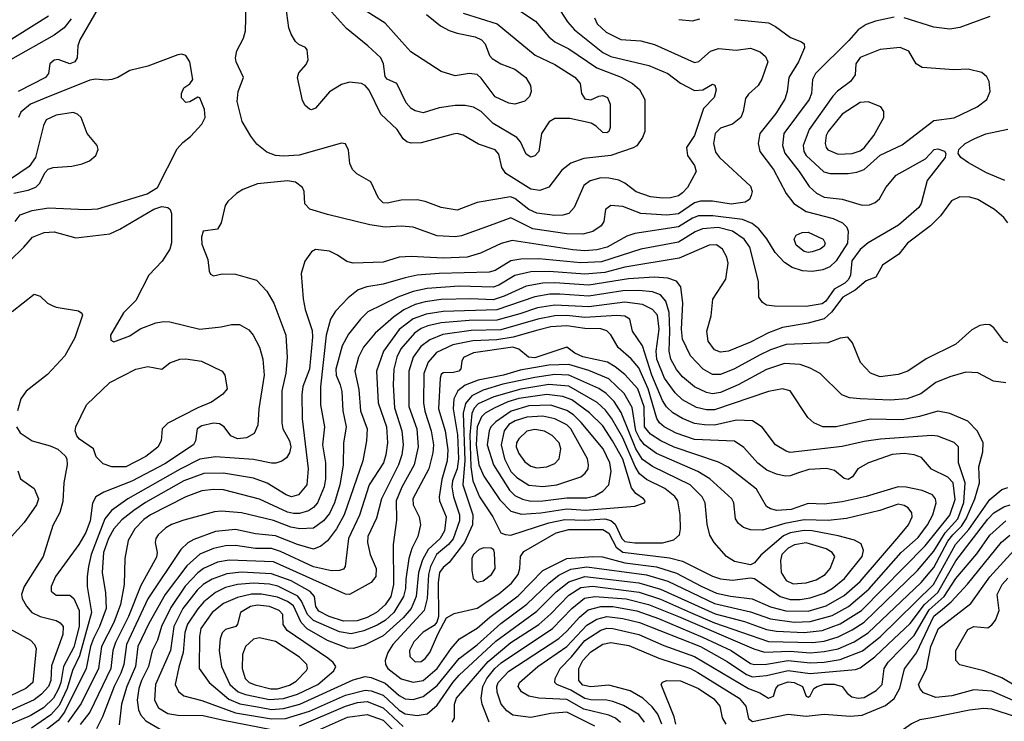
# Model space of a CAD drawing. Extents: x 1173029 to 1307123, y 522559 to 678521.
# Tile 337 of 623: x 1295853 to 1300787, y 528310 to 531825. Entities that reach past the tile are written whole.
import ezdxf

# ---------------------------------------------------------------- set-up
doc = ezdxf.new("R2010")
doc.units = 0

msp = doc.modelspace()

# ---------------------------------------------------------------- linework, layer by layer
at = {"layer": '0CON10XD'}
for points in [[(1298561.6, 531871.6), (1298598.5, 531815), (1298633.3, 531775), (1298775, 531661.2), (1298815, 531641.7), (1299005.6, 531595.6), (1299100.6, 531555), (1299165, 531507.5), (1299235, 531470), (1299276.6, 531473.4), (1299325, 531502), (1299336.9, 531496.9), (1299344.2, 531474.2), (1299332.9, 531435), (1299279.2, 531380.8), (1299234.6, 531245.4), (1299194.3, 531185), (1299199.4, 531145), (1299235.5, 531095), (1299242.5, 531065), (1299200, 530985), (1299175, 530957.3), (1299155, 530942.4), (1299115, 530932.8), (1299075, 530931.1), (1299015, 530938.6), (1298942.3, 530962.3), (1298885, 531006.2), (1298855, 531021.1), (1298805, 531032), (1298765, 531032.5), (1298712.6, 531017.4), (1298680, 530995), (1298631.2, 530885), (1298604.4, 530855), (1298575, 530846.4), (1298535, 530844.3), (1298444.7, 530855.3), (1298405, 530873.8), (1298335, 530930), (1298312.8, 530937.2), (1298145, 530910), (1298045, 530870.8), (1297965, 530883.8), (1297885, 530913.8), (1297845, 530922.3), (1297765, 530921.9), (1297695, 530906), (1297675, 530908), (1297650.7, 530930.7), (1297612.7, 531012.7), (1297542.9, 531052.9), (1297520.6, 531075), (1297508.1, 531105), (1297501.2, 531171.2), (1297485, 531203.3), (1297465, 531206.2), (1297254.2, 531145.8), (1297175, 531140.8), (1297135, 531145.3), (1297091.9, 531161.9), (1297042.1, 531202.1), (1297012.1, 531242.1), (1296968.1, 531315), (1296942.5, 531415), (1296948.1, 531465), (1296974, 531535), (1296937.1, 531615), (1296934.2, 531635), (1296941.2, 531668.8), (1296975, 531732.5), (1296985, 531770), (1296989.7, 531960.3)], [(1296246.7, 531883.3), (1296154.2, 531725), (1296144.7, 531695), (1296140.4, 531635), (1296130, 531615), (1296103.9, 531603.9), (1296046.1, 531626.1), (1296025, 531623.3), (1296004.2, 531605), (1295998.1, 531555), (1295982.2, 531535), (1295845, 531465.7)], [(1298285, 531920), (1298437.8, 531817.8), (1298505, 531740), (1298534.4, 531715), (1298605, 531678.6), (1298745, 531584.8), (1298867.1, 531537.1), (1298924.4, 531505), (1298958.5, 531475), (1298985.6, 531425), (1298985.6, 531265), (1298974.5, 531235.5), (1298945, 531194), (1298927.3, 531182.7), (1298815, 531144.2), (1298680.8, 531129.2), (1298615, 531106.6), (1298569.4, 531070.6), (1298505, 530986.9), (1298459.8, 530969.8), (1298415, 530976.8), (1298289.1, 531055), (1298269.1, 531085), (1298255, 531152), (1298235, 531173.5), (1298152.2, 531202.2), (1298075, 531246.7), (1298045, 531254.4), (1298025, 531252.2), (1297865, 531207.8), (1297815, 531206.9), (1297792.6, 531212.6), (1297775, 531228), (1297744.6, 531275), (1297662.5, 531352.5), (1297605, 531472.5), (1297585, 531495.5), (1297565.4, 531505.4), (1297505, 531511.9), (1297465, 531501.1), (1297406.4, 531463.6), (1297335, 531382.9), (1297315, 531374.3), (1297305, 531377.1), (1297284.3, 531395), (1297270.9, 531420.9), (1297245.8, 531535), (1297251.7, 531558.3), (1297288.8, 531601.2), (1297298, 531625), (1297293.3, 531675), (1297285, 531686.7), (1297251.7, 531701.7), (1297235, 531716.7), (1297212.8, 531752.8), (1297201.5, 531785), (1297187.5, 531895)], [(1295996.7, 531843.3), (1295755, 531691.1)], [(1298733.4, 531835), (1298746.8, 531805), (1298792.8, 531762.8), (1298865, 531725.8), (1298965, 531720.3), (1299035, 531701.8), (1299235, 531610.3), (1299256.2, 531616.2), (1299315, 531667.3), (1299355, 531680.9), (1299443.5, 531673.5), (1299515, 531682.3), (1299564.7, 531664.7), (1299591.2, 531641.2), (1299601.5, 531615), (1299572.1, 531527.9), (1299554, 531496), (1299505, 531451.9), (1299489.8, 531430.2), (1299477.9, 531365), (1299466.2, 531335), (1299425, 531302.3), (1299365, 531282.1), (1299338.5, 531255), (1299330.7, 531205), (1299340.8, 531160.8), (1299359.4, 531135), (1299515, 530992), (1299523.1, 530965), (1299519.2, 530945), (1299511.2, 530925), (1299488.9, 530911.1), (1299418.3, 530901.7), (1299325, 530915.4), (1299265, 530915.7), (1299235, 530906.9), (1299155, 530852.5), (1299095.9, 530845.9), (1298965, 530854.7), (1298875, 530888.9), (1298815, 530894.4), (1298788.6, 530875), (1298780.6, 530815), (1298767.3, 530792.7), (1298725, 530763.3), (1298675, 530751.4), (1298595, 530752.8), (1298425, 530776.8), (1298315, 530832.4), (1298229.9, 530800.1), (1298067.2, 530742.8), (1298035, 530736.9), (1297945, 530743.2), (1297825.3, 530785.3), (1297765, 530790.8), (1297685, 530786.2), (1297607.6, 530797.6), (1297395, 530848.5), (1297306.2, 530876.2), (1297282.6, 530902.6), (1297279.4, 530965), (1297270, 530985), (1297235, 531010.5), (1297195, 531018.2), (1297045, 531002.9), (1296972, 530975), (1296940, 530955), (1296895.7, 530915), (1296882.2, 530895), (1296862.4, 530807.6), (1296845, 530776.2), (1296772.5, 530765), (1296763.8, 530735), (1296765, 530700), (1296796.4, 530623.6), (1296802.5, 530565), (1296810, 530550), (1296825, 530542.5), (1296868, 530552), (1296935, 530550.6), (1297040.5, 530520.5), (1297092.1, 530465), (1297125.8, 530405.8), (1297187.5, 530245), (1297193.1, 530133.1), (1297186, 530055), (1297167.3, 529965), (1297166.7, 529805), (1297171.3, 529775), (1297205.8, 529715), (1297211.8, 529685), (1297205.7, 529654.3), (1297190.8, 529629.2), (1297167.4, 529612.6), (1297136.6, 529603.4), (1297115, 529602.8), (1297025, 529621.4), (1296834.4, 529634.4), (1296755, 529622.9), (1296656.6, 529573.4), (1296395.1, 529424.9), (1296313.5, 529366.5), (1296280, 529325), (1296211.4, 529145), (1296198.3, 529085), (1296191, 529035), (1296191.7, 528985), (1296213.2, 528855), (1296152.6, 528637.4), (1296118.3, 528565), (1296090.6, 528475), (1296051.6, 528388.4), (1296008.4, 528341.6), (1295912.9, 528275)], [(1300235, 531837.3), (1300141.8, 531818.2), (1300095, 531800.7), (1300055.2, 531774.8), (1300008.5, 531721.5), (1299841.4, 531555), (1299826.9, 531525), (1299820.3, 531455), (1299809.7, 531425), (1299682.1, 531255), (1299675.8, 531195), (1299686.9, 531156.9), (1299759.7, 531065), (1299809.3, 530989.3), (1299845.9, 530955.9), (1299885, 530935.3), (1299975, 530925.9), (1300075, 530895.5), (1300111.7, 530898.3), (1300140.3, 530909.7), (1300162.4, 530927.6), (1300193.1, 530985), (1300245, 531046.9), (1300391.9, 531128.1), (1300436.7, 531175), (1300455, 531178.9), (1300487, 531167), (1300493.8, 531155), (1300491.2, 531135), (1300401.1, 531018.9), (1300371.5, 530905), (1300359.6, 530885), (1300256.7, 530795), (1300105, 530706.9), (1300065, 530674.3), (1300023.7, 530616.3), (1300016.5, 530545), (1300006.9, 530523.1), (1299988.6, 530505), (1299935.4, 530474.6), (1299892.9, 530415), (1299875, 530401), (1299795, 530388.5), (1299635, 530389.2), (1299595.5, 530395.5), (1299575, 530408), (1299558, 530435), (1299555.8, 530514.2), (1299512.4, 530685), (1299483.4, 530725), (1299424.7, 530765.3), (1299353.8, 530783.8), (1299275, 530776.7), (1299237.5, 530762.5), (1299155, 530711.1), (1298965, 530676.4), (1298768.4, 530611.6), (1298665, 530606.9), (1298455, 530626.6), (1298364.4, 530625.6), (1298315, 530617), (1298235, 530569.5), (1298205, 530559.8), (1297955, 530553.8), (1297845, 530544.8), (1297785, 530532.5), (1297675, 530500.3), (1297592.7, 530487.3), (1297549, 530471), (1297498.5, 530431.5), (1297436.4, 530365), (1297410.7, 530325), (1297388.8, 530245), (1297361.1, 529985), (1297361.3, 529895), (1297380.4, 529785), (1297371.1, 529695), (1297385.7, 529605), (1297385.6, 529525), (1297378.8, 529485), (1297344.9, 529405.1), (1297325, 529381.8), (1297300, 529365), (1297255, 529351.9), (1297225, 529350.7), (1297195, 529358.5), (1297055, 529422.4), (1296875, 529468.9), (1296825, 529471.9), (1296765.2, 529464.8), (1296685, 529434.2), (1296508.5, 529345), (1296475, 529321.4), (1296430.8, 529275), (1296395.9, 529215), (1296380.5, 529125), (1296376.8, 528995), (1296357.5, 528895), (1296324.7, 528804.7), (1296263.3, 528685), (1296248.2, 528575), (1296161.1, 528398.9), (1296093.7, 528306.3)], [(1298075, 531858.4), (1298245.5, 531805), (1298437, 531647), (1298535, 531601.6), (1298635, 531537.3), (1298661.9, 531505), (1298668.9, 531455), (1298685, 531429.2), (1298715, 531424.3), (1298755, 531442.9), (1298775, 531445.6), (1298799.4, 531435), (1298811.5, 531401.5), (1298811.8, 531285), (1298805.5, 531265), (1298795, 531257.8), (1298775, 531260.5), (1298742.5, 531292.5), (1298717.6, 531307.6), (1298610.8, 531330.8), (1298535, 531330), (1298506.9, 531313.1), (1298468.2, 531255), (1298455.4, 531165), (1298435, 531142.7), (1298415, 531137.3), (1298392, 531152), (1298363.3, 531213.3), (1298345, 531235.4), (1298226.2, 531305), (1298165, 531365.3), (1298127.2, 531387.2), (1298085, 531395.9), (1298035, 531395.9), (1297955, 531383.4), (1297875, 531359.2), (1297835, 531368.2), (1297815, 531380), (1297789.2, 531409.2), (1297743.3, 531505), (1297695, 531528), (1297685, 531541.2), (1297676.7, 531605), (1297662.5, 531635), (1297598, 531695), (1297490.6, 531780.6), (1297415.3, 531865.3)], [(1297891.5, 531851.5), (1297962.2, 531795), (1298005, 531771.3), (1298045, 531757.1), (1298135, 531738.8), (1298166.7, 531725), (1298185.5, 531705), (1298206.6, 531646.6), (1298220.5, 531630.5), (1298263.4, 531603.4), (1298335, 531576.7), (1298390, 531535), (1298412.9, 531495), (1298416, 531465), (1298408.7, 531441.3), (1298385, 531417.5), (1298335, 531402.2), (1298305, 531407.8), (1298235, 531439.5), (1298165, 531532.5), (1298145, 531550), (1298105.9, 531555.9), (1298035, 531544.5), (1297965, 531565.6), (1297813.9, 531663.9), (1297768, 531715), (1297685, 531807.8), (1297594.8, 531864.8)], [(1300715, 531840.9), (1300565, 531787.1), (1300515, 531778.1), (1300435, 531788.1), (1300285, 531833.9)], [(1296110.2, 531829.8), (1296075.5, 531784.5), (1296025, 531748.2), (1295807.5, 531625)], [(1299435, 531827.1), (1299605, 531809.3), (1299641, 531791), (1299715.9, 531735.9), (1299771.2, 531715), (1299784.3, 531704.3), (1299785.7, 531685), (1299755.4, 531615), (1299707.3, 531535), (1299699.1, 531465), (1299687.5, 531427.5), (1299642.8, 531355), (1299561.8, 531255), (1299554, 531205), (1299562.5, 531165), (1299630, 531075), (1299693.9, 530955), (1299733.1, 530905), (1299795, 530864.8), (1299929.9, 530829.9), (1299977.2, 530807.2), (1299998.2, 530785), (1300004.7, 530765), (1300001.3, 530705), (1299945, 530617.5), (1299913.1, 530586.9), (1299878.1, 530571.9), (1299825, 530563.5), (1299776.2, 530566.2), (1299724.5, 530584.5), (1299685, 530609.3), (1299639.4, 530659.4), (1299597.8, 530727.8), (1299557.1, 530777.1), (1299523.9, 530803.9), (1299475, 530823.4), (1299327, 530843), (1299255, 530842), (1299225, 530830.6), (1299155, 530786.9), (1298935, 530753.9), (1298895, 530740.3), (1298796.4, 530685), (1298745, 530671.6), (1298685, 530667), (1298625, 530671.5), (1298321.2, 530718.8), (1298266.1, 530703.9), (1298162.5, 530655), (1298095, 530634.7), (1297975, 530630.7), (1297815, 530638.4), (1297755.3, 530634.7), (1297675, 530610.3), (1297525, 530605.5), (1297493.1, 530613.1), (1297446, 530646), (1297405.4, 530665.4), (1297335.8, 530674.2), (1297315, 530662.5), (1297281.4, 530615), (1297264.2, 530554.2), (1297273.9, 530426.1), (1297283.3, 530373.3), (1297318.3, 530268.3), (1297321.2, 530235), (1297305.6, 530075), (1297272.5, 529987.5), (1297266.3, 529945), (1297268, 529825), (1297299.5, 529575), (1297292.2, 529495), (1297250.9, 529445), (1297215, 529434.7), (1297187.8, 529445), (1297093.4, 529503.4), (1297025, 529528.9), (1296875, 529554), (1296775, 529551.9), (1296675, 529514.4), (1296483.3, 529406.7), (1296424.2, 529365.8), (1296365, 529318.9), (1296325, 529274.1), (1296298, 529225), (1296272.9, 529155), (1296265.8, 529055.8), (1296283.2, 528953.2), (1296285.9, 528875), (1296253.6, 528785), (1296223.5, 528725)], [(1299155.8, 531825.8), (1299225, 531819.2), (1299260.9, 531829.1)], [(1299915, 531054.1), (1300005, 531054.7), (1300048.8, 531061.2), (1300085, 531075.3), (1300165, 531147.2), (1300275, 531199.1), (1300435, 531321.1), (1300535.8, 531334.2), (1300651.1, 531388.9), (1300699.2, 531425), (1300716.7, 531465), (1300710.8, 531515), (1300699.1, 531539.1), (1300675, 531560.8), (1300606.8, 531576.8), (1300534.2, 531574.2), (1300376.4, 531586.4), (1300345.8, 531605), (1300308.2, 531668.2), (1300265, 531686.7), (1300165, 531676.2), (1300065, 531635.4), (1300043.8, 531605), (1300040.5, 531549.5), (1300016.9, 531515), (1299952.2, 531467.8), (1299928.2, 531441.8), (1299808.8, 531275), (1299779.5, 531195), (1299783.3, 531165), (1299794.7, 531145), (1299882.6, 531062.6), (1299915, 531054.1)], [(1295830, 530815), (1295855, 530847.7), (1295915, 530870), (1295998, 530882), (1296185, 530874.6), (1296245, 530877.9), (1296492.4, 530952.4), (1296544, 530985), (1296642.2, 531177.8), (1296670.4, 531209.6), (1296709.8, 531240.2), (1296765, 531301.4), (1296781.8, 531335), (1296779.6, 531375), (1296755, 531433.3), (1296745, 531437.5), (1296705, 531413.8), (1296685, 531410), (1296664.5, 531434.5), (1296663.3, 531455), (1296675, 531483.8), (1296706.2, 531503.8), (1296720, 531525), (1296705.5, 531615), (1296685, 531646.7), (1296665, 531653.3), (1296645, 531649.1), (1296495, 531592.5), (1296405, 531570), (1296345, 531535.5), (1296315, 531525.5), (1296285, 531521.8), (1296235, 531527.5), (1296205, 531522.1), (1295975, 531429.8), (1295907.2, 531402.8), (1295858.7, 531361.3), (1295847.8, 531335)], [(1299955, 531150.8), (1300025, 531154.7), (1300065, 531168.8), (1300085, 531183.5), (1300133.7, 531245), (1300183.3, 531335), (1300184.3, 531365), (1300168.2, 531388.2), (1300105, 531413.6), (1300065, 531410), (1299975, 531351.8), (1299904.1, 531265), (1299895.3, 531245), (1299890.4, 531205), (1299893.8, 531185), (1299903.1, 531173.1), (1299955, 531150.8)], [(1295823.2, 530956.8), (1295895, 530971.3), (1295933.6, 530986.4), (1295952, 531005), (1295980.3, 531059.7), (1295995, 531076), (1296020, 531085), (1296115, 531091.1), (1296166.3, 531103.7), (1296202, 531118), (1296234.3, 531145), (1296245.7, 531175), (1296240.8, 531195), (1296190.8, 531255), (1296160.8, 531335), (1296142.1, 531352.1), (1296120.3, 531359.7), (1296035, 531346.8), (1295985.6, 531324.4), (1295971.9, 531295), (1295931.9, 531135), (1295900.9, 531089.1), (1295755, 530991.8)], [(1300789.9, 531019.9), (1300698.2, 531058.2), (1300607.6, 531107.6), (1300570, 531135), (1300556.2, 531155), (1300560, 531175), (1300590.8, 531205), (1300640.5, 531230.5), (1300695, 531253.8), (1300805, 531277.5)], [(1300805, 530806.7), (1300784.5, 530834.5), (1300738, 530875), (1300654.7, 530924.7), (1300615, 530936.4), (1300565, 530937.3), (1300522.6, 530917.4), (1300467.8, 530842.2), (1300417.2, 530792.8), (1300302.7, 530705), (1300258.8, 530651.2), (1300176.7, 530595), (1300143.9, 530536.1), (1300095, 530516.9), (1300039.6, 530470.4), (1299977.5, 530435), (1299920.8, 530359.2), (1299885, 530325.8), (1299805.2, 530304.8), (1299675, 530282.8), (1299605, 530256.8), (1299515, 530210.3), (1299405, 530164.7), (1299365, 530159.2), (1299335, 530170.5), (1299303.9, 530215), (1299296.7, 530265), (1299318.9, 530341.1), (1299326.2, 530425), (1299391.1, 530525), (1299403.2, 530605), (1299397.5, 530635), (1299375.5, 530675), (1299345, 530696.7), (1299308, 530695), (1299158.7, 530631.3), (1298885, 530585.5), (1298785, 530558.8), (1298685, 530549.6), (1298506.7, 530563.3), (1298415, 530561.2), (1298335, 530544), (1298254.2, 530495.8), (1298225, 530485.9), (1298055, 530489.8), (1297895, 530477.8), (1297825, 530463), (1297748.5, 530435), (1297598.5, 530361.5), (1297561.1, 530325), (1297500.3, 530249.7), (1297469.3, 530190.7), (1297437.8, 530075), (1297439.1, 530045), (1297458.6, 529995), (1297466.9, 529963.1), (1297472.4, 529865), (1297488.3, 529785), (1297476.3, 529703.7), (1297473.8, 529593.8), (1297456.6, 529495), (1297430.7, 529405), (1297405, 529351.8), (1297375.8, 529314.2), (1297325, 529278), (1297256.5, 529273.5), (1297212.2, 529282.2), (1297125, 529315.6), (1296965, 529355.2), (1296865, 529363.1), (1296829.9, 529360.1), (1296675, 529317.2), (1296613.9, 529296.1), (1296585, 529279.6), (1296547.3, 529245), (1296534.6, 529225), (1296532.3, 529205), (1296542.7, 529155), (1296538.2, 529131.8), (1296459.3, 528990.7), (1296397.5, 528835), (1296332.7, 528705), (1296319.5, 528665), (1296309.7, 528575), (1296204.6, 528355.4), (1296156.8, 528293.2)], [(1295802, 530615), (1295874.1, 530685.9), (1295917.8, 530735), (1295975, 530759.2), (1296025, 530761.8), (1296135, 530732.5), (1296305, 530752.9), (1296354.7, 530775.3), (1296525, 530875.3), (1296565, 530888.9), (1296596, 530885), (1296606.9, 530875), (1296613.8, 530853.8), (1296613.2, 530706.8), (1296604.8, 530675.2), (1296567.7, 530615), (1296500.9, 530545), (1296435, 530418), (1296373.1, 530356.9), (1296308, 530245), (1296309.3, 530219.3), (1296325, 530211.2), (1296405, 530240.6), (1296456.1, 530276.1), (1296535, 530306.8), (1296575, 530313.4), (1296605, 530312), (1296755, 530275.3), (1296862.9, 530287.1), (1296915, 530298.9), (1296955, 530298.6), (1297001.1, 530271.1), (1297023.1, 530245), (1297054.8, 530184.8), (1297071.6, 530125), (1297078.3, 530045), (1297051.2, 529875), (1297045.8, 529794.2), (1297027.5, 529752.5), (1296990.3, 529729.7), (1296945, 529726), (1296910.4, 529740.4), (1296876.9, 529785), (1296855, 529799.7), (1296825, 529803.3), (1296765, 529790.9), (1296742.1, 529775), (1296734.6, 529715), (1296723.2, 529695), (1296579.9, 529600.1), (1296415, 529512.6), (1296275, 529457.3), (1296235, 529434.4), (1296217.3, 529402.7), (1296206.7, 529315), (1296185, 529255.5), (1296148.9, 529195), (1296032.1, 529035), (1296010, 528985), (1296011.1, 528961.1), (1296035, 528942.5), (1296105, 528942.1), (1296125, 528925.4), (1296150.3, 528865), (1296150.6, 528785), (1296125, 528680.9), (1296072.4, 528585), (1296059.4, 528505), (1296048, 528472), (1296022.6, 528425), (1295972.7, 528377.3), (1295905, 528337.4), (1295675, 528239.8)], [(1299805, 530659.4), (1299785, 530664.7), (1299744.5, 530695), (1299734.4, 530725), (1299744.4, 530745.6), (1299775, 530758.9), (1299805, 530760), (1299880, 530725), (1299890.4, 530705), (1299885, 530691.1), (1299865, 530675.4), (1299825, 530662.2), (1299805, 530659.4)], [(1300805, 530206.7), (1300785.8, 530215), (1300735, 530280.8), (1300715, 530295.7), (1300695, 530298.6), (1300665, 530292.5), (1300625, 530270.6), (1300545, 530200), (1300395, 530126.5), (1300304, 530065), (1300255, 530047.1), (1300165, 530036.1), (1300117.1, 530055), (1300066.9, 530106.9), (1300026.8, 530206.8), (1300003.8, 530233.8), (1299965, 530230), (1299903.8, 530206.2), (1299695, 530197.7), (1299615, 530171.7), (1299561.2, 530145), (1299435, 530076.1), (1299365, 530048.3), (1299325, 530046.8), (1299277.7, 530075), (1299215, 530140.5), (1299175, 530224), (1299170.3, 530275), (1299176.8, 530405), (1299166.2, 530486.2), (1299144.3, 530515), (1299101, 530531), (1299035, 530535.6), (1298903.7, 530526.3), (1298705, 530494.6), (1298535, 530506.8), (1298475, 530504.6), (1298390.6, 530489.4), (1298280.4, 530440.4), (1298225, 530421.7), (1298113.7, 530426.3), (1297965, 530422.7), (1297885, 530411.4), (1297835, 530397.5), (1297778.5, 530371.5), (1297725.6, 530334.4), (1297635, 530254), (1297576.4, 530185), (1297551, 530135), (1297533.3, 530065), (1297552.6, 529972.6), (1297561, 529865), (1297593.7, 529775), (1297590.8, 529715), (1297572.2, 529615), (1297479, 529345), (1297441, 529275), (1297395, 529213.8), (1297362.1, 529187.9), (1297325, 529172.9), (1297245, 529195.2), (1297135, 529239.8), (1297035, 529249.2), (1296935, 529270.6), (1296835, 529261.7), (1296725, 529221.4), (1296695.2, 529204.8), (1296659.9, 529170.1), (1296495.9, 528924.1), (1296388.4, 528695), (1296375.4, 528595), (1296359.5, 528550.5), (1296327, 528485), (1296268.5, 528331.5), (1296237.7, 528272.3)], [(1295815, 530363.1), (1295925, 530450.8), (1295955, 530440), (1295992.5, 530405), (1296015, 530392.5), (1296035, 530384.5), (1296147.4, 530367.4), (1296164, 530355), (1296167.1, 530345), (1296129.4, 530230.6), (1296079.4, 530140.6), (1295992.9, 530047.1), (1295885, 529964.2), (1295859.4, 529925), (1295841.5, 529865)], [(1300795, 530006.4), (1300733.6, 530013.6), (1300655, 530056.5), (1300595, 530058.9), (1300515, 530036.7), (1300445, 530006.7), (1300368.8, 529951.2), (1300300, 529925), (1300215, 529919.7), (1300065.3, 529925.3), (1300010.8, 529930.8), (1299972.5, 529945), (1299865, 530051.9), (1299815, 530079.6), (1299765, 530097.2), (1299685, 530103.3), (1299595, 530073.4), (1299453.7, 529996.3), (1299365, 529956.6), (1299325, 529950.9), (1299295, 529957), (1299234.6, 529985), (1299175, 530035.9), (1299145, 530071.8), (1299115.7, 530125), (1299107, 530165), (1299111.4, 530265), (1299107.6, 530357.6), (1299091.3, 530415), (1299065, 530446.7), (1299025, 530462.2), (1298955, 530468.8), (1298875, 530466.2), (1298705, 530439.5), (1298560.4, 530449.6), (1298510.5, 530449.5), (1298435, 530436.7), (1298245, 530371.4), (1297975, 530364), (1297889.3, 530350.7), (1297824.2, 530325.8), (1297755, 530272.5), (1297675.7, 530165), (1297641.6, 530065), (1297649.7, 529905), (1297691.2, 529785), (1297695.6, 529704.4), (1297688.3, 529645), (1297675.4, 529605.4), (1297605.2, 529495), (1297556.6, 529343.4), (1297501.6, 529225), (1297484.4, 529085.6), (1297475, 529071.4), (1297455.3, 529064.7), (1297415, 529063.2), (1297325, 529084), (1297160.7, 529160.7), (1297115.1, 529175.1), (1297035, 529175.2), (1296935, 529191.2), (1296885, 529188.4), (1296825, 529175.6), (1296755, 529147), (1296690.6, 529089.4), (1296582.3, 528945), (1296500.8, 528799.2), (1296444.7, 528685.3), (1296433, 528585), (1296389.4, 528485), (1296362.7, 528395), (1296352.3, 528292.3)], [(1298205.3, 528305), (1298170.3, 528395), (1298165.7, 528425), (1298174.1, 528485), (1298194.8, 528525), (1298234.5, 528575), (1298266.7, 528603.3), (1298522.5, 528775), (1298619.8, 528875), (1298682.9, 528927.1), (1298735, 528935.7), (1298892.7, 528922.7), (1299005, 528895.4), (1299155, 528834.4), (1299532.2, 528672.2), (1299585, 528656.7), (1299715, 528661.8), (1299815, 528653.6), (1299885, 528658.8), (1299955, 528673.7), (1300035, 528707.5), (1300105, 528752.8), (1300370.6, 529005), (1300435, 529081), (1300505, 529212.6), (1300529.9, 529245), (1300572.5, 529287.5), (1300596.8, 529325), (1300639.5, 529425), (1300663.8, 529505), (1300659.6, 529585), (1300679.7, 529660.3), (1300681.7, 529705), (1300653.5, 529763.5), (1300603.8, 529813.8), (1300515, 529851.5), (1300455, 529864.6), (1300362.1, 529837.9), (1300275, 529821), (1300115, 529824.2), (1299945, 529785.3), (1299877.5, 529785), (1299832.5, 529805), (1299802.3, 529832.3), (1299714.2, 529965), (1299675, 529975.4), (1299605, 529963.2), (1299335, 529870.6), (1299295, 529871.2), (1299245, 529882.2), (1299175, 529920.8), (1299137.8, 529955), (1299085, 530028.4), (1299046.5, 530125), (1299042.5, 530165), (1299057.7, 530275), (1299048.7, 530345), (1299025, 530373.2), (1298975, 530398.4), (1298885, 530409.5), (1298705, 530386.4), (1298535, 530394.9), (1298448.4, 530381.6), (1298359.1, 530350.9), (1298245, 530319.2), (1298105, 530318.5), (1297965, 530305.7), (1297898.8, 530291.2), (1297865, 530277.9), (1297830.8, 530255), (1297763.6, 530176.4), (1297743.6, 530135), (1297728.7, 530075), (1297724.4, 529995.6), (1297731.1, 529881.1), (1297768.5, 529765), (1297774.8, 529695), (1297768.1, 529645), (1297752.1, 529595), (1297665.7, 529425), (1297641.5, 529328.5), (1297597.6, 529235), (1297595.3, 529205), (1297609.3, 529145), (1297639.4, 529075), (1297638.2, 529035), (1297615.2, 529004.8), (1297505, 528945.5), (1297485, 528947.5), (1297125, 529108.9), (1296903.3, 529116.7), (1296845, 529107.4), (1296774.9, 529075.1), (1296745, 529054), (1296682.9, 528987.1), (1296610.5, 528879.5), (1296563.1, 528785), (1296544, 528716), (1296517, 528663), (1296498.1, 528585), (1296485, 528557.2), (1296462.9, 528515), (1296450.8, 528475), (1296442, 528415), (1296448, 528368), (1296460.7, 528340.7), (1296485, 528312.5), (1296565, 528265.7)], [(1298020, 528305), (1298031.8, 528325), (1298031.5, 528395), (1298041.6, 528425), (1298200.3, 528609.7), (1298315, 528705.5), (1298454.9, 528795.1), (1298515, 528847.6), (1298605, 528941.7), (1298665, 528979.9), (1298722.9, 528987.1), (1298956.8, 528956.8), (1299065, 528921.2), (1299215.3, 528855), (1299335, 528803), (1299605, 528709.9), (1299825.4, 528704.6), (1299885, 528712.2), (1299955, 528732.4), (1300025, 528767.8), (1300085, 528807), (1300352, 529065), (1300435, 529161.6), (1300490.7, 529255), (1300555, 529324.5), (1300585, 529406.4), (1300591, 529505), (1300557.4, 529605), (1300557.3, 529685), (1300536.6, 529706.6), (1300455, 529738.6), (1300425, 529741.9), (1300166.6, 529723.4), (1300085, 529711.9), (1299975, 529686.7), (1299715, 529657.1), (1299693.5, 529663.5), (1299640.6, 529695), (1299573.7, 529783.7), (1299524.7, 529814.7), (1299445, 529819), (1299335, 529794.4), (1299285.2, 529795.2), (1299235, 529801.3), (1299175, 529826.6), (1299125.7, 529855.7), (1299094.3, 529885), (1299075, 529916.9), (1299021.6, 530045), (1298975, 530191.8), (1298924.4, 530265), (1298910, 530325), (1298885, 530339.4), (1298845, 530343.1), (1298685, 530332.7), (1298595, 530342.5), (1298535, 530340.8), (1298450, 530325), (1298265, 530272.2), (1298115, 530267.2), (1297972.8, 530247.2), (1297908.2, 530221.8), (1297862.5, 530187.5), (1297825.4, 530134.6), (1297802.9, 530065), (1297803.1, 529886.9), (1297842.5, 529775), (1297850.2, 529685), (1297830, 529595), (1297767.5, 529482.5), (1297740.2, 529415), (1297741.5, 529318.5), (1297724.7, 529195), (1297725.8, 528995), (1297712.5, 528935), (1297685, 528894.2), (1297640.6, 528855), (1297595, 528829.9), (1297543.8, 528813.8), (1297475, 528811.4), (1297403.9, 528835), (1297351.9, 528861.9), (1297337.6, 528885), (1297330, 528935), (1297309.5, 528959.5), (1297213.3, 529013.3), (1297115, 529049.1), (1296965, 529056.6), (1296891.4, 529048.6), (1296817.8, 529022.2), (1296773.1, 528995), (1296742.7, 528967.3), (1296671.2, 528875), (1296625.3, 528785.3), (1296609.4, 528665), (1296534.3, 528495), (1296528.1, 528415), (1296548.1, 528378.1), (1296595, 528349), (1296645, 528341), (1296771.7, 528338.3), (1296874.4, 528315.6), (1297115, 528268)], [(1297115, 528321.9), (1297185, 528324.6), (1297305, 528361.2), (1297485, 528440.3), (1297585, 528466.3), (1297615, 528463.1), (1297675, 528440.6), (1297755, 528364.8), (1297785, 528347.2), (1297845, 528338.4), (1297895, 528347.5), (1297945, 528391.1), (1298023.2, 528505), (1298055, 528541.2), (1298239.2, 528710.8), (1298445, 528861.3), (1298541.9, 528958.1), (1298605, 529008.3), (1298684.9, 529035.1), (1298955, 529004), (1299065, 528972.7), (1299338.9, 528848.9), (1299485, 528810), (1299595, 528769.1), (1299645, 528761.6), (1299785.1, 528755.1), (1299874.7, 528765.3), (1299965, 528798.5), (1300071.5, 528865), (1300390.5, 529189.5), (1300515, 529342.9), (1300541.5, 529421.5), (1300530.8, 529505), (1300505, 529533.7), (1300423.1, 529573.1), (1300372, 529632), (1300335.2, 529645.2), (1300285, 529651.7), (1300225, 529647.2), (1300107.5, 529605), (1300053.3, 529575), (1300026.7, 529535), (1300005, 529521.2), (1299985, 529526.2), (1299936.4, 529566.4), (1299896.6, 529576.6), (1299807.8, 529572.2), (1299755.4, 529555.4), (1299715, 529540), (1299688.8, 529538.8), (1299645, 529548.4), (1299597.7, 529567.7), (1299552.8, 529602.8), (1299481.8, 529681.8), (1299435, 529712.8), (1299235, 529722.5), (1299143.5, 529753.5), (1299082.7, 529785), (1299060, 529805), (1299046.7, 529826.7), (1299003.3, 529975), (1298955, 530081.6), (1298916.6, 530126.6), (1298852.3, 530182.3), (1298816, 530246), (1298795, 530266.5), (1298765, 530275.9), (1298685, 530278.6), (1298595, 530291.4), (1298515, 530286.2), (1298449.8, 530269.8), (1298325.3, 530234.7), (1298245, 530221.4), (1298123.3, 530216.7), (1298023.4, 530196.6), (1297942.2, 530157.8), (1297900.8, 530109.2), (1297877.9, 530052.1), (1297877, 529905), (1297883.2, 529863.2), (1297915.9, 529765), (1297926.3, 529695), (1297923.6, 529655), (1297903.9, 529575), (1297823.9, 529425), (1297825.3, 529395), (1297855.4, 529335), (1297862.3, 529295), (1297848.7, 529235), (1297818.6, 529175), (1297803.6, 529126.4), (1297788.1, 529021.9), (1297786.4, 528975), (1297776.8, 528935), (1297728.1, 528855), (1297685, 528815.5), (1297645, 528791.3), (1297577.6, 528762.4), (1297515, 528748.1), (1297455, 528757.4), (1297325, 528814.3), (1297294.6, 528844.6), (1297265, 528912.6), (1297246.4, 528936.4), (1297146.7, 528986.7), (1297105, 528996.7), (1297025, 529001.8), (1296945, 528996.1), (1296885, 528980.7), (1296834.4, 528955.6), (1296775, 528909), (1296745, 528874.2), (1296694.2, 528795.8), (1296680.7, 528755), (1296672.1, 528655), (1296650.7, 528580.7), (1296631.6, 528495), (1296649, 528459), (1296675, 528437.7), (1296765, 528414.4), (1296935, 528352.2), (1297115, 528321.9)], [(1297115, 528368.8), (1297175, 528373.4), (1297257.3, 528395), (1297525, 528517.5), (1297585, 528534.4), (1297615, 528529.8), (1297685, 528500.5), (1297755, 528438.7), (1297785, 528421.9), (1297825, 528419), (1297875, 528434), (1297945, 528489.6), (1298055.3, 528624.7), (1298145, 528693.3), (1298265, 528800.5), (1298395, 528896.7), (1298506.2, 529003.8), (1298555, 529042.3), (1298615, 529072.1), (1298695, 529083.2), (1298995, 529043.4), (1299101.4, 529011.4), (1299335, 528900.5), (1299515, 528858.9), (1299615, 528822.5), (1299735, 528807.2), (1299815, 528809.5), (1299925, 528840), (1300006.2, 528885), (1300108, 528972), (1300271.2, 529155), (1300355, 529231.6), (1300402.8, 529295), (1300430, 529345), (1300445.3, 529405), (1300443.2, 529425), (1300427.3, 529445), (1300376, 529466), (1300295, 529483.2), (1300255, 529484.8), (1300095, 529436.5), (1299975, 529410.2), (1299885, 529397.2), (1299805, 529400.8), (1299719.5, 529370.5), (1299646.8, 529366.8), (1299615, 529374.2), (1299595, 529386), (1299545, 529472.3), (1299459.6, 529539.6), (1299403.4, 529583.4), (1299355, 529609.1), (1299133.4, 529683.4), (1299066, 529715), (1299015, 529748), (1298984.5, 529785), (1298982.1, 529885), (1298951.6, 529975), (1298885, 530047.1), (1298836.6, 530086.6), (1298798.6, 530108.6), (1298675, 530136.1), (1298635.6, 530155), (1298595, 530184), (1298435, 530131), (1298403.1, 530135), (1298354.4, 530174.4), (1298325.1, 530185.1), (1298126.9, 530156.9), (1298077.4, 530132.6), (1298068.9, 530115), (1298064.4, 530075.6), (1298054, 530065), (1298027.5, 530057.5), (1297975, 530056.7), (1297965, 530047.5), (1297960.8, 530029.2), (1297951.6, 529875), (1297985.2, 529765), (1297999.1, 529670.9), (1297994.8, 529615), (1297967.8, 529522.2), (1297954.7, 529435), (1297956.3, 529415), (1297991, 529335), (1297981.8, 529265), (1297960.8, 529225), (1297899.8, 529170.2), (1297871.9, 529118.1), (1297851.9, 529055), (1297840.6, 528935), (1297815.2, 528875), (1297775, 528827.7), (1297675, 528737.8), (1297585, 528692.4), (1297525.3, 528675.3), (1297495, 528676.1), (1297395, 528714.1), (1297293.4, 528773.4), (1297264.4, 528804.4), (1297225, 528887.6), (1297195, 528909.6), (1297145, 528931.1), (1297065, 528947.3), (1297015, 528947.1), (1296945, 528931), (1296875, 528900.2), (1296817.8, 528855), (1296761.5, 528775), (1296754, 528735), (1296752.9, 528575), (1296803.2, 528505), (1296901, 528421), (1296956.7, 528396.7), (1297055, 528380.2), (1297115, 528368.8)], [(1296385, 529584.2), (1296315, 529584.7), (1296270.6, 529600.6), (1296236.7, 529635), (1296223.3, 529675), (1296153.2, 529723.2), (1296140, 529740), (1296131.4, 529765), (1296134.4, 529785), (1296187.8, 529895), (1296305, 530007.9), (1296435, 530073.6), (1296495, 530088.1), (1296565, 530074), (1296605, 530106.7), (1296655.7, 530124.3), (1296685, 530125.6), (1296763.9, 530113.9), (1296868, 530065), (1296880.8, 530045), (1296892, 529975), (1296871.1, 529948.9), (1296815, 529909.5), (1296745, 529880.9), (1296595, 529803.2), (1296566.4, 529775), (1296562.1, 529715), (1296545.9, 529684.1), (1296485, 529635.9), (1296385, 529584.2)], [(1297825, 528505.7), (1297875, 528514.8), (1297944.8, 528575), (1298015, 528675.3), (1298057.5, 528722.5), (1298145, 528776.1), (1298208.5, 528831.5), (1298351.5, 528938.5), (1298473.9, 529066.1), (1298595, 529125.6), (1298725, 529136.2), (1298773.8, 529133.8), (1298885, 529104.6), (1299045, 529084.1), (1299145, 529051.4), (1299267.4, 528987.4), (1299345, 528952.3), (1299415, 528936.4), (1299523.8, 528923.8), (1299615, 528883.8), (1299692.7, 528862.7), (1299805, 528861), (1299895, 528888.4), (1299985, 528940.7), (1300065, 529009.8), (1300259.5, 529235), (1300306.6, 529295), (1300326.1, 529335), (1300323.6, 529355), (1300305, 529378.9), (1300285, 529391.2), (1300255, 529397.3), (1300164, 529366), (1299995.9, 529325.9), (1299904.8, 529315.2), (1299785, 529319.6), (1299688.2, 529301.8), (1299575, 529268.2), (1299515, 529269.6), (1299480.8, 529280.8), (1299455, 529301.4), (1299440, 529325), (1299431.8, 529405), (1299422.1, 529425), (1299311.3, 529525), (1299252.3, 529562.3), (1299045, 529651), (1298985, 529694.8), (1298960.7, 529725), (1298940.3, 529765), (1298922.3, 529882.3), (1298882.6, 529952.6), (1298805, 530026), (1298705, 530067), (1298605, 530097.8), (1298505, 530094.4), (1298360.6, 530069.4), (1298277.8, 530045), (1298150.5, 530019.5), (1298086.1, 529993.9), (1298047.9, 529965), (1298029.2, 529925), (1298024.8, 529875.2), (1298047.3, 529745), (1298051.9, 529625), (1298045.1, 529575), (1298022.2, 529515), (1298018.5, 529485), (1298026.2, 529435), (1298056.8, 529345), (1298057.8, 529315), (1298025.5, 529224.5), (1298002, 529195), (1297942.1, 529145), (1297912.4, 529085), (1297902.3, 529045), (1297895.4, 528924.6), (1297880.3, 528865), (1297722.2, 528695), (1297697.6, 528655), (1297685.3, 528614.7), (1297685.9, 528595), (1297697.1, 528575), (1297765, 528522.5), (1297825, 528505.7)], [(1297835, 528607.8), (1297865, 528609.6), (1297885, 528624.6), (1297908.2, 528655), (1297950, 528750), (1297992.4, 528827.6), (1298030.5, 528849.5), (1298145, 528877.2), (1298255, 528948.9), (1298317.7, 529002.3), (1298350.3, 529045), (1298359.2, 529075), (1298362.2, 529135), (1298378.7, 529161.3), (1298541.8, 529255), (1298605, 529271.1), (1298775, 529270.3), (1298805, 529252.1), (1298842.7, 529182.7), (1298875, 529157.7), (1299108.7, 529128.7), (1299175, 529112), (1299325, 529037.1), (1299365, 529023.3), (1299425, 529017.2), (1299515, 529028.2), (1299534.7, 529024.7), (1299663.8, 528935), (1299715, 528920.8), (1299765, 528920.5), (1299815, 528928.4), (1299885, 528952.5), (1299925, 528976.1), (1299986.3, 529025), (1300075.3, 529135), (1300081.2, 529165), (1300069.3, 529199.3), (1300037.3, 529217.3), (1299955, 529238.7), (1299824.2, 529265), (1299785, 529266.4), (1299715, 529254), (1299680.8, 529239.2), (1299567.6, 529142.4), (1299535, 529104.3), (1299515, 529094.4), (1299435, 529110.4), (1299395.8, 529135.8), (1299332.9, 529205), (1299312.3, 529242.3), (1299298, 529298), (1299288.7, 529405), (1299273.3, 529435), (1299213.6, 529495), (1299025, 529586.7), (1298975, 529620.9), (1298940.8, 529675), (1298867.4, 529857.4), (1298831.5, 529911.5), (1298792.9, 529952.9), (1298755, 529977.4), (1298605, 530044.9), (1298535, 530047.9), (1298435, 530033), (1298275, 529998.5), (1298175, 529969.7), (1298118.7, 529941.3), (1298087.4, 529902.6), (1298076.1, 529853.9), (1298083.4, 529616.6), (1298073, 529495), (1298124.4, 529345), (1298122.9, 529295), (1298082.1, 529205), (1298004.8, 529105.2), (1297975, 529080.8), (1297957, 529055), (1297949.4, 529005), (1297951.5, 528835), (1297943.3, 528806.7), (1297929.8, 528790.2), (1297875, 528756.2), (1297828.3, 528708.3), (1297806.2, 528665), (1297808.5, 528635), (1297835, 528607.8)], [(1298935.7, 529204.3), (1299075, 529204.8), (1299131.2, 529218.8), (1299159.5, 529245), (1299165.4, 529275), (1299163.1, 529345), (1299151.6, 529415), (1299136, 529436), (1299086.8, 529476.8), (1298995, 529521.1), (1298959.4, 529549.4), (1298936.8, 529586.8), (1298875, 529729.5), (1298819.1, 529829.1), (1298789.5, 529869.5), (1298746.7, 529906.7), (1298605, 529989), (1298505, 529996.8), (1298365, 529974.2), (1298228.9, 529935), (1298150.2, 529899.8), (1298130.6, 529879.4), (1298118.2, 529851.8), (1298108.1, 529745), (1298114.6, 529584.6), (1298124, 529514), (1298158.1, 529435), (1298223.5, 529335), (1298265, 529254), (1298285.4, 529245.4), (1298315, 529243.1), (1298505, 529304.6), (1298585, 529320.9), (1298685, 529317.7), (1298785, 529324.6), (1298815, 529316.2), (1298837.7, 529297.7), (1298871.4, 529225), (1298885, 529211.5), (1298935.7, 529204.3)], [(1298367.8, 529347.8), (1298465, 529354.3), (1298595, 529373.8), (1298688.2, 529368.2), (1298935, 529388.2), (1298984, 529405), (1298987.5, 529415), (1298979.2, 529425), (1298940.6, 529450.6), (1298919.7, 529479.7), (1298875, 529623.2), (1298824.5, 529715), (1298775, 529790.8), (1298709.2, 529855), (1298620.3, 529920.3), (1298575, 529937.8), (1298495, 529947.1), (1298355, 529926.5), (1298299.9, 529910.1), (1298231.1, 529878.9), (1298186.4, 529853.6), (1298167, 529835), (1298144.9, 529785), (1298141, 529695), (1298154.3, 529594.3), (1298178.9, 529538.9), (1298259.2, 529419.2), (1298315, 529362.2), (1298367.8, 529347.8)], [(1298415, 529413.1), (1298475, 529414.5), (1298595, 529430.2), (1298695, 529429.6), (1298735, 529438.8), (1298775, 529463.1), (1298805, 529494.5), (1298817.7, 529562.3), (1298811.2, 529605), (1298776.5, 529675), (1298667.4, 529807.4), (1298628.9, 529845), (1298595, 529868), (1298515, 529893.2), (1298405, 529889.8), (1298315.5, 529864.5), (1298238.8, 529811.2), (1298214.9, 529785.1), (1298205.6, 529765), (1298195.6, 529695), (1298228.3, 529595), (1298307.3, 529467.3), (1298335, 529441.9), (1298373.4, 529423.4), (1298415, 529413.1)], [(1298474, 529486), (1298545, 529494.8), (1298664.7, 529535.3), (1298687.5, 529552.5), (1298701.1, 529575), (1298704.1, 529595), (1298698.2, 529625), (1298615, 529775.3), (1298594.9, 529794.9), (1298535, 529825.5), (1298475, 529838.2), (1298395, 529834.6), (1298335.3, 529814.7), (1298305, 529796.6), (1298281.1, 529765), (1298265.8, 529695), (1298282.6, 529625), (1298315, 529561.1), (1298345, 529531.2), (1298405, 529493.1), (1298474, 529486)], [(1295837.5, 529785), (1295855, 529755.7), (1295915, 529714.5), (1296005, 529690), (1296043.4, 529673.4), (1296080.6, 529640.6), (1296089.2, 529625), (1296091.1, 529595), (1296073.8, 529505), (1296069.5, 529410.5), (1296053.7, 529356.3), (1296019.1, 529290.9), (1295970.5, 529135), (1295875.8, 528985), (1295861.9, 528945), (1295865.9, 528925), (1295887, 528887), (1295914.3, 528854.3), (1295955, 528835.3), (1296035, 528814.7), (1296055, 528803.8), (1296071.5, 528785), (1296069.4, 528745), (1296012.5, 528587.5), (1296008.5, 528515), (1295997.7, 528485), (1295962.4, 528445), (1295925, 528416.7), (1295784.7, 528354.7)], [(1298445, 529579.1), (1298495, 529584.1), (1298535, 529600.8), (1298556.4, 529625), (1298565.3, 529674.7), (1298557.2, 529705), (1298522.1, 529742.1), (1298483.3, 529763.3), (1298435, 529772.5), (1298395, 529763.2), (1298354.6, 529725), (1298342.2, 529705), (1298341.2, 529685), (1298355, 529651.1), (1298385, 529610), (1298415, 529588), (1298445, 529579.1)], [(1295843.3, 529565), (1295856.7, 529525), (1295925, 529477.1), (1295947.8, 529425), (1295936.7, 529395), (1295874.8, 529305.2), (1295811.4, 529235)], [(1298735.8, 528285.8), (1298595, 528356.2), (1298515, 528349), (1298415, 528328.6), (1298325, 528340.3), (1298295, 528361.6), (1298265.9, 528395), (1298246.5, 528456.5), (1298244.4, 528485), (1298251.3, 528505), (1298305, 528560.4), (1298554.5, 528725.5), (1298595, 528760.8), (1298657.7, 528832.3), (1298702.4, 528867.6), (1298765, 528885.1), (1298825, 528884.9), (1298945, 528863.3), (1299055, 528824.6), (1299275, 528732.1), (1299418.2, 528665), (1299515, 528599.4), (1299535, 528593.8), (1299595, 528596.3), (1299705, 528614.2), (1299815, 528603.6), (1299885, 528606.7), (1299965, 528619.4), (1300077.2, 528662.8), (1300165, 528733.3), (1300433, 528995), (1300542.3, 529195), (1300608.9, 529271.1), (1300715, 529420.8), (1300775, 529471.8), (1300805, 529481.2)], [(1298864, 528304), (1298838.5, 528325), (1298805, 528340.6), (1298680.7, 528370.7), (1298595, 528419.4), (1298455.2, 528425.2), (1298404, 528435), (1298367.1, 528457.1), (1298350.9, 528485), (1298358.5, 528505), (1298449.4, 528585), (1298594.7, 528685.3), (1298695, 528791.7), (1298745, 528822.3), (1298795, 528835.1), (1298875, 528825.4), (1298959.1, 528805), (1299265, 528684.3), (1299399, 528609), (1299495, 528543.6), (1299525, 528531.9), (1299595, 528540.1), (1299705, 528564.3), (1299815, 528550), (1300041.4, 528568.6), (1300065, 528578.2), (1300137.8, 528632.2), (1300205, 528696), (1300315, 528800.4), (1300388, 528895), (1300454.4, 528955.6), (1300545, 529113.9), (1300705, 529322.5), (1300735, 529353.6), (1300785, 529385.2), (1300816.2, 529393.8)], [(1298984.7, 528305), (1298955, 528344.7), (1298878.8, 528388.8), (1298825, 528408.7), (1298795, 528415.5), (1298715, 528416.7), (1298685, 528424.3), (1298615, 528465.7), (1298544.8, 528494.8), (1298534.5, 528505), (1298536.2, 528525), (1298560.9, 528575), (1298617.6, 528632.4), (1298685, 528715.5), (1298765, 528767.2), (1298795, 528775.8), (1298825, 528775.2), (1298955, 528744.5), (1299080.3, 528690.3), (1299234.9, 528634.9), (1299505, 528473.7), (1299562.9, 528452.9), (1299605, 528425.8), (1299630, 528435), (1299642.2, 528475), (1299655, 528490.4), (1299705, 528507.7), (1299735, 528504.7), (1299775.7, 528485), (1299793.8, 528435), (1299805, 528431.2), (1299815, 528437.5), (1299832, 528475), (1299848.8, 528485), (1299884.8, 528495.2), (1299935, 528495.8), (1299974.2, 528485), (1300000.2, 528450.2), (1300022.8, 528432.8), (1300055.7, 528425.7), (1300085, 528429), (1300145, 528464.3), (1300175.1, 528494.9), (1300185.2, 528575), (1300205, 528605.8), (1300335, 528740.4), (1300411.5, 528868.5), (1300486.4, 528935), (1300545.2, 529025), (1300650.4, 529149.6), (1300715, 529241.9), (1300795, 529314.8)], [(1299071.2, 528295), (1299051.5, 528345), (1299022.5, 528382.5), (1298976.3, 528426.3), (1298912.1, 528462.1), (1298805, 528490.4), (1298715, 528482), (1298675, 528491.6), (1298655.3, 528515), (1298654.4, 528575), (1298675.1, 528614.9), (1298715, 528657.8), (1298775, 528696.1), (1298815, 528704.8), (1298905, 528689.6), (1299055.4, 528625.4), (1299215, 528573.7), (1299252.2, 528555), (1299458.8, 528425), (1299491.8, 528385), (1299505, 528323.1), (1299525, 528308.2), (1299705, 528346.4), (1299795.2, 528334.8), (1299885, 528345.5), (1300015, 528335.2), (1300075, 528340), (1300191.5, 528388.5), (1300235.6, 528424.4), (1300264.1, 528475.9), (1300286.9, 528573.1), (1300347.2, 528652.8), (1300435, 528836), (1300477.6, 528872.4), (1300521.7, 528908.3), (1300602.5, 528997.5), (1300773.1, 529206.9), (1300815, 529242.6)], [(1298145, 529006.9), (1298175, 529013.5), (1298216.7, 529045), (1298235.4, 529075), (1298233.3, 529153.3), (1298228.6, 529168.6), (1298215, 529178), (1298178.7, 529178.7), (1298155, 529170), (1298127.5, 529145), (1298119.4, 529125), (1298119.1, 529065), (1298126.1, 529026.1), (1298145, 529006.9)], [(1299729, 528999), (1299795, 529003), (1299845, 529019.2), (1299890, 529045), (1299914.1, 529075), (1299938.2, 529135), (1299925.4, 529155), (1299895, 529173.5), (1299795, 529204.8), (1299736.7, 529193.3), (1299705, 529177), (1299673.2, 529145), (1299666, 529115), (1299669.8, 529055), (1299695, 529014.7), (1299729, 528999)], [(1300885, 528390.4), (1300725, 528460.6), (1300635, 528467.8), (1300525, 528437.2), (1300445, 528429.4), (1300383, 528453), (1300365, 528471.9), (1300358, 528495), (1300396.8, 528573.2), (1300418.8, 528685), (1300457.8, 528775), (1300620, 528900), (1300715, 529033.2), (1300835, 529165.3)], [(1300915, 528444.1), (1300775, 528527.2), (1300685, 528563.2), (1300565, 528592), (1300544, 528615), (1300544.2, 528665), (1300605, 528770), (1300635, 528785.4), (1300705, 528778.5), (1300725, 528792.7), (1300742.8, 528817.2), (1300761.6, 528865), (1300751.1, 528945), (1300776.2, 528995), (1300805, 529027.5)], [(1297105, 528418.8), (1297175, 528424.3), (1297245, 528446), (1297346.6, 528495), (1297427, 528563), (1297436.8, 528585), (1297423.8, 528605), (1297397, 528627), (1297194, 528765), (1297174, 528795), (1297171.1, 528845), (1297153.9, 528865), (1297105, 528884.5), (1297045, 528891.5), (1297010.5, 528885), (1296958.8, 528855), (1296945, 528796.7), (1296935.8, 528785), (1296885, 528770), (1296867, 528753), (1296857.3, 528722.7), (1296852.5, 528665), (1296864.7, 528585), (1296906.3, 528495), (1296947.9, 528457.9), (1296985, 528444), (1297105, 528418.8)], [(1295803.4, 528773.4), (1295907, 528717), (1295927.9, 528695), (1295936.1, 528675), (1295919.1, 528505), (1295883.1, 528475), (1295765, 528416.7)], [(1296223.5, 528725), (1296207.8, 528685), (1296186.4, 528575), (1296077.9, 528355), (1296045, 528314.6), (1295956.3, 528243.7), (1295766.3, 528063.7)], [(1297112.2, 528472.2), (1297145, 528473.1), (1297205, 528491.2), (1297239.2, 528510.8), (1297290, 528565), (1297295.3, 528575), (1297292.7, 528595), (1297255, 528631.7), (1297135, 528708.9), (1297055, 528727.6), (1297025, 528721), (1296985.3, 528685), (1296969, 528645), (1296968.5, 528575), (1296983.3, 528525), (1297002.7, 528505), (1297032.3, 528492.3), (1297112.2, 528472.2)], [(1299140.5, 528295), (1299132.6, 528332.6), (1299066.9, 528495), (1299074, 528506), (1299095.3, 528514.7), (1299165, 528512), (1299255, 528474.8), (1299331.9, 528421.9), (1299361.3, 528385), (1299373.6, 528326.4), (1299391.9, 528295)], [(1297255, 528287.3), (1297485, 528386), (1297546.3, 528403.7), (1297595, 528408.8), (1297675, 528377.9), (1297775, 528284.5)], [(1297285, 528237.3), (1297495, 528330), (1297594.5, 528344.5), (1297675, 528315.8), (1297764.1, 528224.1)], [(1300845, 528331.9), (1300725, 528370.5), (1300685, 528373.6), (1300613.6, 528366.4), (1300425, 528327.2), (1300363.4, 528316.6), (1300322.2, 528297.8), (1300281.7, 528268.3), (1300257.4, 528232.6), (1300255.8, 528205), (1300266.7, 528145), (1300235, 528057.1), (1300228.8, 528015), (1300232.1, 527925), (1300252.5, 527812.5), (1300269.8, 527769.8), (1300296.2, 527735), (1300410.9, 527655), (1300433.3, 527575), (1300455, 527547.5), (1300525, 527502.8), (1300592.8, 527472.8), (1300635, 527466.1)]]:
    msp.add_lwpolyline(points, dxfattribs=at)

doc.saveas('drawing.dxf')
